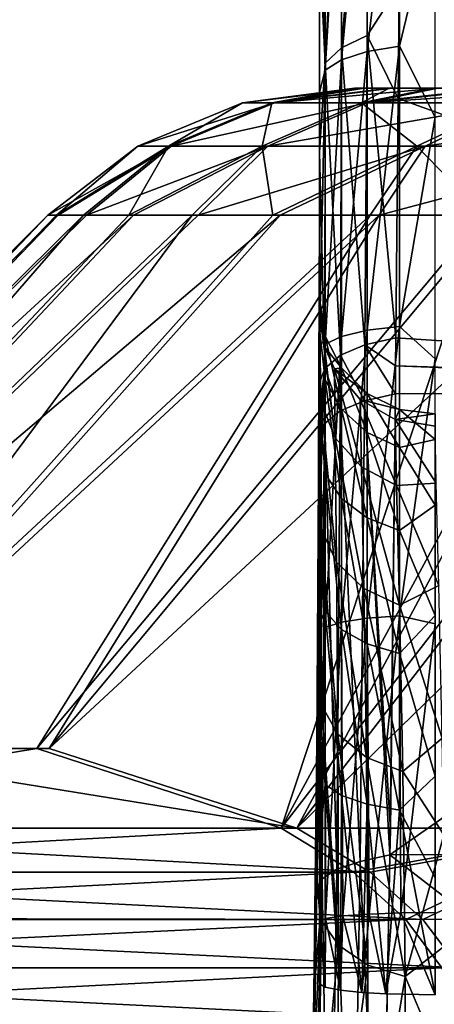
# Model space of a CAD drawing. Header units: metres. Extents: x -109 to 109, y -917 to 389.
# Tile 551 of 656: x -17.07 to -14.21, y -225.84 to -219.03. Entities that reach past the tile are written whole.
import ezdxf

# ---------------------------------------------------------------- set-up
doc = ezdxf.new("R2010")
doc.units = ezdxf.units.M
doc.layers.add('solid_24503124_XXX_01_SW0001', color=7, linetype='CONTINUOUS')

msp = doc.modelspace()

# ---------------------------------------------------------------- linework, layer by layer
at = {"layer": 'solid_24503124_XXX_01_SW0001'}
for points in [[(-15, -209.645554, -422.544006), (-15, -219.755341, -422.946625), (-15, -220.955887, -420.848297)], [(-15, -209.794968, -420.848907), (-15, -209.645554, -422.544006), (-15, -220.955887, -420.848297)], [(-15, -209.645554, -422.544006), (-15, -209.730499, -424.176941), (-15, -219.755341, -422.946625)], [(-15, -209.730499, -424.176941), (-15, -210.053818, -425.870056), (-15, -219.755341, -422.946625)], [(-15, -209.794968, -420.848907), (-15, -220.955887, -420.848297), (-15, -221.168594, -418.837341)], [(-15, -210.201385, -419.082275), (-15, -209.794968, -420.848907), (-15, -221.168594, -418.837341)], [(-15, -210.053818, -425.870056), (-15, -210.625854, -427.550476), (-15, -219.755341, -422.946625)], [(-15, -210.201385, -419.082275), (-15, -221.168594, -418.837341), (-15, -221.706726, -416.78125)], [(-15, -210.902817, -417.222961), (-15, -210.201385, -419.082275), (-15, -221.706726, -416.78125)], [(-15, -210.625854, -427.550476), (-15, -211.46698, -429.224335), (-15, -219.755341, -422.946625)], [(-15, -210.902817, -417.222961), (-15, -221.706726, -416.78125), (-15, -222.606277, -414.671356)], [(-15, -211.954193, -415.255829), (-15, -210.902817, -417.222961), (-15, -222.606277, -414.671356)], [(-15, -211.46698, -429.224335), (-15, -212.609833, -430.894165), (-15, -219.755341, -422.946625)], [(-15, -211.954193, -415.255829), (-15, -222.606277, -414.671356), (-15, -223.207443, -413.596375)], [(-15, -212.632874, -414.228973), (-15, -211.954193, -415.255829), (-15, -223.207443, -413.596375)], [(-15, -212.609833, -430.894165), (-15, -214.104309, -432.560974), (-15, -219.755341, -422.946625)], [(-15, -212.632874, -414.228973), (-15, -223.207443, -413.596375), (-15, -223.91803, -412.512024)], [(-15, -213.426956, -413.173218), (-15, -212.632874, -414.228973), (-15, -223.91803, -412.512024)], [(-15, -213.426956, -413.173218), (-15, -223.91803, -412.512024), (-15, -224.745773, -411.421234)], [(-15, -214.347534, -412.089752), (-15, -213.426956, -413.173218), (-15, -224.745773, -411.421234)], [(-15, -214.104309, -432.560974), (-15, -215.011948, -433.399658), (-15, -219.755341, -422.946625)], [(-15, -214.347534, -412.089752), (-15, -224.745773, -411.421234), (-15, -225.698181, -410.328644)], [(-15, -215.406235, -410.980804), (-15, -214.347534, -412.089752), (-15, -225.698181, -410.328644)], [(-15, -215.011948, -433.399658), (-15, -216.040939, -434.239777), (-15, -219.755341, -422.946625)], [(-15, -225.265137, -404.123352), (-15, -215.406235, -410.980804), (-15, -225.698181, -410.328644)], [(-15, -225.265137, -404.123352), (-15, -216.614914, -409.850128), (-15, -215.406235, -410.980804)], [(-15, -216.040939, -434.239777), (-15, -217.200409, -435.076141), (-15, -219.755341, -422.946625)], [(-15, -225.265137, -404.123352), (-15, -217.985153, -408.703033), (-15, -216.614914, -409.850128)], [(-14.84751, -219.219345, -436.85498), (-14.670432, -217.085007, -435.777496), (-14.670432, -219.134323, -437.010529)], [(-14.84751, -219.219345, -436.85498), (-14.84751, -217.182693, -435.629578), (-14.670432, -217.085007, -435.777496)], [(-14.670432, -219.134323, -437.010529), (-14.670432, -217.085007, -435.777496), (-14.447415, -218.791229, -436.950348)], [(-14.961079, -219.326477, -436.659027), (-14.84751, -217.182693, -435.629578), (-14.84751, -219.219345, -436.85498)], [(-14.961079, -219.326477, -436.659027), (-14.961079, -217.305786, -435.443237), (-14.84751, -217.182693, -435.629578)], [(-15, -217.200409, -435.076141), (-15, -218.49881, -435.902191), (-15, -219.755341, -422.946625)], [(-14.961079, -219.326477, -436.659027), (-15, -218.49881, -435.902191), (-14.961079, -217.305786, -435.443237)], [(-14.67043, -219.245331, -406.953888), (-14.447213, -219.208694, -406.840515), (-14.447212, -217.346481, -408.239319)], [(-14.67043, -217.393188, -408.347748), (-14.67043, -219.245331, -406.953888), (-14.447212, -217.346481, -408.239319)], [(-14.447212, -217.346481, -408.239319), (-14.447213, -219.208694, -406.840515), (-14.2, -218.182968, -407.539215)], [(-14.847508, -219.302795, -407.13031), (-14.67043, -219.245331, -406.953888), (-14.67043, -217.393188, -408.347748)], [(-14.847507, -217.466339, -408.516388), (-14.847508, -219.302795, -407.13031), (-14.67043, -217.393188, -408.347748)], [(-14.961078, -219.375488, -407.352509), (-14.847508, -219.302795, -407.13031), (-14.847507, -217.466339, -408.516388)], [(-14.961078, -217.558807, -408.72879), (-14.961078, -219.375488, -407.352509), (-14.847507, -217.466339, -408.516388)], [(-14.961078, -217.558807, -408.72879), (-15, -217.985153, -408.703033), (-14.961078, -219.375488, -407.352509)], [(-15, -225.265137, -404.123352), (-15, -219.527664, -407.546631), (-15, -217.985153, -408.703033)], [(-14.961078, -219.375488, -407.352509), (-15, -217.985153, -408.703033), (-15, -219.527664, -407.546631)], [(-14.447213, -219.208694, -406.840515), (-14.2, -219.699356, -406.453217), (-14.2, -218.182968, -407.539215)], [(-15, -218.49881, -435.902191), (-15, -219.942902, -436.709473), (-15, -219.755341, -422.946625)], [(-14.961079, -219.326477, -436.659027), (-15, -219.942902, -436.709473), (-15, -218.49881, -435.902191)], [(-14.447415, -218.791229, -436.950348), (-8.828335, -218.614716, -438.473938), (-8.84781, -221.596649, -440.083008)], [(-14.670432, -219.134323, -437.010529), (-14.447415, -218.791229, -436.950348), (-14.455961, -219.571335, -437.370361)], [(-14.455961, -219.571335, -437.370361), (-14.447415, -218.791229, -436.950348), (-8.84781, -221.596649, -440.083008)], [(-14.84751, -219.219345, -436.85498), (-14.670432, -219.134323, -437.010529), (-14.685552, -221.27533, -438.067383)], [(-14.685552, -221.27533, -438.067383), (-14.670432, -219.134323, -437.010529), (-14.471313, -221.226929, -438.173676)], [(-14.670432, -219.134323, -437.010529), (-14.455961, -219.571335, -437.370361), (-14.471313, -221.226929, -438.173676)], [(-14.961079, -219.326477, -436.659027), (-14.84751, -219.219345, -436.85498), (-14.854619, -221.348236, -437.907288)], [(-14.685552, -221.27533, -438.067383), (-14.854619, -221.348236, -437.907288), (-14.84751, -219.219345, -436.85498)], [(-14.670431, -221.174957, -405.673828), (-14.447213, -221.148056, -405.556519), (-14.447213, -219.208694, -406.840515)], [(-14.67043, -219.245331, -406.953888), (-14.670431, -221.174957, -405.673828), (-14.447213, -219.208694, -406.840515)], [(-14.447213, -219.208694, -406.840515), (-14.447213, -221.148056, -405.556519), (-14.2, -219.699356, -406.453217)], [(-14.847508, -221.2173, -405.856384), (-14.670431, -221.174957, -405.673828), (-14.67043, -219.245331, -406.953888)], [(-14.847508, -219.302795, -407.13031), (-14.847508, -221.2173, -405.856384), (-14.67043, -219.245331, -406.953888)], [(-14.96279, -221.438889, -437.708221), (-15, -219.942902, -436.709473), (-14.961079, -219.326477, -436.659027)], [(-14.854619, -221.348236, -437.907288), (-14.96279, -221.438889, -437.708221), (-14.961079, -219.326477, -436.659027)], [(-14.961078, -221.270889, -406.086426), (-14.847508, -221.2173, -405.856384), (-14.847508, -219.302795, -407.13031)], [(-14.961078, -219.375488, -407.352509), (-14.961078, -221.270889, -406.086426), (-14.847508, -219.302795, -407.13031)], [(-14.961078, -219.375488, -407.352509), (-15, -219.527664, -407.546631), (-15, -221.251526, -406.390015)], [(-14.961078, -219.375488, -407.352509), (-15, -221.251526, -406.390015), (-14.961078, -221.270889, -406.086426)], [(-15.532953, -219.60202, -68.449341), (-14.75726, -219.5, -68.446495), (-14.690036, -219.5, -69.8004)], [(-15.330467, -219.60202, -65.891922), (-14.75726, -219.5, -68.446495), (-15.532953, -219.60202, -68.449341)], [(-15.311742, -219.60202, -71.005203), (-15.532953, -219.60202, -68.449341), (-14.690036, -219.5, -69.8004)], [(-15.330467, -219.60202, -65.891922), (-14.699951, -219.5, -67.092117), (-14.75726, -219.5, -68.446495)], [(-15.330467, -219.60202, -65.891922), (-14.517504, -219.5, -65.742622), (-14.699951, -219.5, -67.092117)], [(-15.330467, -219.60202, -65.891922), (-14.709805, -219.60202, -63.402714), (-14.517504, -219.5, -65.742622)], [(-15.311742, -219.60202, -71.005203), (-14.690036, -219.5, -69.8004), (-14.497712, -219.5, -71.148514)], [(-15.311742, -219.60202, -71.005203), (-14.497712, -219.5, -71.148514), (-14.181174, -219.5, -72.475807)], [(-14.672866, -219.60202, -73.489799), (-15.311742, -219.60202, -71.005203), (-14.181174, -219.5, -72.475807)], [(-12.940061, -219.5, -69.639343), (-14.690036, -219.5, -69.8004), (-14.75726, -219.5, -68.446495)], [(-12.948845, -219.5, -67.240372), (-14.75726, -219.5, -68.446495), (-14.699951, -219.5, -67.092117)], [(-12.948845, -219.5, -67.240372), (-12.940061, -219.5, -69.639343), (-14.75726, -219.5, -68.446495)], [(-14.709805, -219.60202, -63.402714), (-13.782722, -219.5, -63.118347), (-14.210693, -219.5, -64.413055)], [(-14.709805, -219.60202, -63.402714), (-13.687898, -219.60202, -61.049614), (-13.782722, -219.5, -63.118347)], [(-14.709805, -219.60202, -63.402714), (-14.210693, -219.5, -64.413055), (-14.517504, -219.5, -65.742622)], [(-12.948845, -219.5, -67.240372), (-14.699951, -219.5, -67.092117), (-14.517504, -219.5, -65.742622)], [(-12.490612, -219.5, -71.995857), (-14.497712, -219.5, -71.148514), (-14.690036, -219.5, -69.8004)], [(-12.940061, -219.5, -69.639343), (-12.490612, -219.5, -71.995857), (-14.690036, -219.5, -69.8004)], [(-14.672866, -219.60202, -73.489799), (-14.181174, -219.5, -72.475807), (-13.743731, -219.5, -73.767349)], [(-14.672866, -219.60202, -73.489799), (-13.743731, -219.5, -73.767349), (-13.189112, -219.5, -75.01265)], [(-13.633753, -219.60202, -75.83535), (-14.672866, -219.60202, -73.489799), (-13.189112, -219.5, -75.01265)], [(-12.516668, -219.5, -64.88063), (-14.517504, -219.5, -65.742622), (-14.210693, -219.5, -64.413055)], [(-12.516668, -219.5, -64.88063), (-12.948845, -219.5, -67.240372), (-14.517504, -219.5, -65.742622)], [(-12.490612, -219.5, -71.995857), (-14.181174, -219.5, -72.475807), (-14.497712, -219.5, -71.148514)], [(-12.516668, -219.5, -64.88063), (-14.210693, -219.5, -64.413055), (-13.782722, -219.5, -63.118347)], [(-15, -225.265137, -404.123352), (-15, -221.251526, -406.390015), (-15, -219.527664, -407.546631)], [(-16.25725, -219.901917, -68.451988), (-15.532953, -219.60202, -68.449341), (-15.311742, -219.60202, -71.005203)], [(-16.045322, -219.901917, -65.775322), (-15.532953, -219.60202, -68.449341), (-16.25725, -219.901917, -68.451988)], [(-16.025724, -219.901917, -71.127037), (-16.25725, -219.901917, -68.451988), (-15.311742, -219.60202, -71.005203)], [(-16.045322, -219.901917, -65.775322), (-15.330467, -219.60202, -65.891922), (-15.532953, -219.60202, -68.449341)], [(-16.045322, -219.901917, -65.775322), (-15.395719, -219.901917, -63.170044), (-15.330467, -219.60202, -65.891922)], [(-16.025724, -219.901917, -71.127037), (-15.311742, -219.60202, -71.005203), (-14.672866, -219.60202, -73.489799)], [(-15.357057, -219.901917, -73.727486), (-16.025724, -219.901917, -71.127037), (-14.672866, -219.60202, -73.489799)], [(-15.395719, -219.901917, -63.170044), (-14.709805, -219.60202, -63.402714), (-15.330467, -219.60202, -65.891922)], [(-15.395719, -219.901917, -63.170044), (-14.326159, -219.901917, -60.707218), (-14.709805, -219.60202, -63.402714)], [(-15.357057, -219.901917, -73.727486), (-14.672866, -219.60202, -73.489799), (-13.633753, -219.60202, -75.83535)], [(-14.26949, -219.901917, -76.182411), (-15.357057, -219.901917, -73.727486), (-13.633753, -219.60202, -75.83535)], [(-14.326159, -219.901917, -60.707218), (-13.687898, -219.60202, -61.049614), (-14.709805, -219.60202, -63.402714)], [(-14.455961, -219.571335, -437.370361), (-8.84781, -221.596649, -440.083008), (-14.471313, -221.226929, -438.173676)], [(-14.326159, -219.901917, -60.707218), (-12.865821, -219.901917, -58.454029), (-13.687898, -219.60202, -61.049614)], [(-14.26949, -219.901917, -76.182411), (-13.633753, -219.60202, -75.83535), (-12.222746, -219.60202, -77.977882)], [(-12.792688, -219.901917, -78.42485), (-14.26949, -219.901917, -76.182411), (-12.222746, -219.60202, -77.977882)], [(-14.447213, -221.148056, -405.556519), (-14.2, -221.372482, -405.371674), (-14.2, -219.699356, -406.453217)], [(-15.000211, -221.917664, -437.658966), (-15, -220.400375, -422.867493), (-15, -219.755341, -422.946625)], [(-15.000052, -221.727661, -437.57431), (-15.000211, -221.917664, -437.658966), (-15, -219.755341, -422.946625)], [(-15.000052, -221.727661, -437.57431), (-15, -219.755341, -422.946625), (-15, -221.538818, -437.48877)], [(-15, -219.755341, -422.946625), (-15, -220.400375, -422.867493), (-15, -220.955887, -420.848297)], [(-15, -219.942902, -436.709473), (-15, -221.538818, -437.48877), (-15, -219.755341, -422.946625)], [(-16.025724, -219.901917, -71.127037), (-16.808956, -220.378677, -69.925049), (-16.878567, -220.378677, -68.454269)], [(-16.25725, -219.901917, -68.451988), (-16.878567, -220.378677, -68.454269), (-16.819727, -220.378677, -66.982994)], [(-16.025724, -219.901917, -71.127037), (-16.878567, -220.378677, -68.454269), (-16.25725, -219.901917, -68.451988)], [(-16.045322, -219.901917, -65.775322), (-16.819727, -220.378677, -66.982994), (-16.632883, -220.378677, -65.52243)], [(-16.045322, -219.901917, -65.775322), (-16.25725, -219.901917, -68.451988), (-16.819727, -220.378677, -66.982994)], [(-16.025724, -219.901917, -71.127037), (-16.61142, -220.378677, -71.384209), (-16.808956, -220.378677, -69.925049)], [(-16.045322, -219.901917, -65.775322), (-16.632883, -220.378677, -65.52243), (-16.319448, -220.378677, -64.083694)], [(-15.357057, -219.901917, -73.727486), (-16.287457, -220.378677, -72.82061), (-16.61142, -220.378677, -71.384209)], [(-15.357057, -219.901917, -73.727486), (-16.61142, -220.378677, -71.384209), (-16.025724, -219.901917, -71.127037)], [(-15.395719, -219.901917, -63.170044), (-16.319448, -220.378677, -64.083694), (-15.881811, -220.378677, -62.677746)], [(-16.045322, -219.901917, -65.775322), (-16.319448, -220.378677, -64.083694), (-15.395719, -219.901917, -63.170044)], [(-15.357057, -219.901917, -73.727486), (-15.839536, -220.378677, -74.22332), (-16.287457, -220.378677, -72.82061)], [(-15.395719, -219.901917, -63.170044), (-15.881811, -220.378677, -62.677746), (-15.323304, -220.378677, -61.3153)], [(-14.26949, -219.901917, -76.182411), (-15.271066, -220.378677, -75.581642), (-15.839536, -220.378677, -74.22332)], [(-14.26949, -219.901917, -76.182411), (-15.839536, -220.378677, -74.22332), (-15.357057, -219.901917, -73.727486)], [(-15.395719, -219.901917, -63.170044), (-15.323304, -220.378677, -61.3153), (-14.326159, -219.901917, -60.707218)], [(-14.326159, -219.901917, -60.707218), (-15.323304, -220.378677, -61.3153), (-14.64818, -220.378677, -60.006714)], [(-14.26949, -219.901917, -76.182411), (-14.586376, -220.378677, -76.885246), (-15.271066, -220.378677, -75.581642)], [(-14.326159, -219.901917, -60.707218), (-14.64818, -220.378677, -60.006714), (-13.861573, -220.378677, -58.761951)], [(-12.792688, -219.901917, -78.42485), (-13.790677, -220.378677, -78.124214), (-14.586376, -220.378677, -76.885246)], [(-12.792688, -219.901917, -78.42485), (-14.586376, -220.378677, -76.885246), (-14.26949, -219.901917, -76.182411)], [(-14.326159, -219.901917, -60.707218), (-13.861573, -220.378677, -58.761951), (-12.865821, -219.901917, -58.454029)], [(-14.96279, -221.438889, -437.708221), (-15, -221.538818, -437.48877), (-15, -219.942902, -436.709473)], [(-21.12118, -224.621323, -68.469803), (-16.878567, -220.378677, -68.454269), (-16.808956, -220.378677, -69.925049)], [(-20.903065, -224.621323, -71.420998), (-21.12118, -224.621323, -68.469803), (-16.808956, -220.378677, -69.925049)], [(-20.924685, -224.621323, -65.51709), (-16.878567, -220.378677, -68.454269), (-21.12118, -224.621323, -68.469803)], [(-16.819727, -220.378677, -66.982994), (-16.878567, -220.378677, -68.454269), (-20.924685, -224.621323, -65.51709)], [(-16.632883, -220.378677, -65.52243), (-20.924685, -224.621323, -65.51709), (-20.317438, -224.621323, -62.620811)], [(-16.632883, -220.378677, -65.52243), (-16.819727, -220.378677, -66.982994), (-20.924685, -224.621323, -65.51709)], [(-20.903065, -224.621323, -71.420998), (-16.61142, -220.378677, -71.384209), (-16.287457, -220.378677, -72.82061)], [(-20.274622, -224.621323, -74.312752), (-20.903065, -224.621323, -71.420998), (-16.287457, -220.378677, -72.82061)], [(-20.903065, -224.621323, -71.420998), (-16.808956, -220.378677, -69.925049), (-16.61142, -220.378677, -71.384209)], [(-15.881811, -220.378677, -62.677746), (-20.317438, -224.621323, -62.620811), (-18.626707, -224.068909, -59.667454)], [(-16.319448, -220.378677, -64.083694), (-16.632883, -220.378677, -65.52243), (-20.317438, -224.621323, -62.620811)], [(-15.881811, -220.378677, -62.677746), (-16.319448, -220.378677, -64.083694), (-20.317438, -224.621323, -62.620811)], [(-20.274622, -224.621323, -74.312752), (-15.839536, -220.378677, -74.22332), (-15.271066, -220.378677, -75.581642)], [(-18.562305, -224.068909, -77.253647), (-20.274622, -224.621323, -74.312752), (-15.271066, -220.378677, -75.581642)], [(-20.274622, -224.621323, -74.312752), (-16.287457, -220.378677, -72.82061), (-15.839536, -220.378677, -74.22332)], [(-14.64818, -220.378677, -60.006714), (-18.626707, -224.068909, -59.667454), (-16.955168, -224.068909, -56.747623)], [(-15.323304, -220.378677, -61.3153), (-15.881811, -220.378677, -62.677746), (-18.626707, -224.068909, -59.667454)], [(-14.64818, -220.378677, -60.006714), (-15.323304, -220.378677, -61.3153), (-18.626707, -224.068909, -59.667454)], [(-18.562305, -224.068909, -77.253647), (-15.271066, -220.378677, -75.581642), (-14.586376, -220.378677, -76.885246)], [(-16.869427, -224.068909, -80.161156), (-18.562305, -224.068909, -77.253647), (-14.586376, -220.378677, -76.885246)], [(-13.861573, -220.378677, -58.761951), (-16.955168, -224.068909, -56.747623), (-15.264437, -224.621323, -53.794266)], [(-13.861573, -220.378677, -58.761951), (-14.64818, -220.378677, -60.006714), (-16.955168, -224.068909, -56.747623)], [(-16.869427, -224.068909, -80.161156), (-13.790677, -220.378677, -78.124214), (-12.890018, -220.378677, -79.289116)], [(-15.157111, -224.621323, -83.102051), (-16.869427, -224.068909, -80.161156), (-12.890018, -220.378677, -79.289116)], [(-16.869427, -224.068909, -80.161156), (-14.586376, -220.378677, -76.885246), (-13.790677, -220.378677, -78.124214)], [(-11.978662, -220.378677, -56.501221), (-15.264437, -224.621323, -53.794266), (-13.074327, -224.621323, -51.804142)], [(-12.96947, -220.378677, -57.590481), (-13.861573, -220.378677, -58.761951), (-15.264437, -224.621323, -53.794266)], [(-11.978662, -220.378677, -56.501221), (-12.96947, -220.378677, -57.590481), (-15.264437, -224.621323, -53.794266)], [(-15.157111, -224.621323, -83.102051), (-11.891258, -220.378677, -80.371094), (-10.802001, -220.378677, -81.361908)], [(-12.952486, -224.621323, -85.07608), (-15.157111, -224.621323, -83.102051), (-10.802001, -220.378677, -81.361908)], [(-15.157111, -224.621323, -83.102051), (-12.890018, -220.378677, -79.289116), (-11.891258, -220.378677, -80.371094)], [(-15.000211, -221.917664, -437.658966), (-15.016513, -224.872681, -438.815033), (-15, -220.400375, -422.867493)], [(-15.00352, -221.45108, -424.834717), (-15, -220.400375, -422.867493), (-15.016513, -224.872681, -438.815033)], [(-15.00352, -221.45108, -424.834717), (-15, -221.045639, -422.788361), (-15, -220.400375, -422.867493)], [(-15, -220.400375, -422.867493), (-15, -221.045639, -422.788361), (-15, -220.955887, -420.848297)], [(-14.961061, -221.214874, -420.54599), (-15, -221.168594, -418.837341), (-15, -220.955887, -420.848297)], [(-14.961061, -221.214874, -420.54599), (-15, -220.955887, -420.848297), (-15, -221.045639, -422.788361)], [(-15, -221.045639, -422.788361), (-15.00352, -221.45108, -424.834717), (-14.989635, -221.670059, -425.037384)], [(-15, -221.045639, -422.788361), (-14.989635, -221.670059, -425.037384), (-14.890875, -221.919022, -424.961853)], [(-14.964272, -221.289169, -422.758636), (-15, -221.045639, -422.788361), (-14.890875, -221.919022, -424.961853)], [(-14.961061, -221.214874, -420.54599), (-15, -221.045639, -422.788361), (-14.964272, -221.289169, -422.758636)], [(-14.961112, -221.518448, -418.352966), (-15, -221.706726, -416.78125), (-15, -221.168594, -418.837341)], [(-14.961112, -221.518448, -418.352966), (-15, -221.168594, -418.837341), (-14.961061, -221.214874, -420.54599)], [(-14.847509, -223.196289, -404.687134), (-14.670432, -223.168579, -404.499695), (-14.670431, -221.174957, -405.673828)], [(-14.847508, -221.2173, -405.856384), (-14.847509, -223.196289, -404.687134), (-14.670431, -221.174957, -405.673828)], [(-14.670432, -223.168579, -404.499695), (-14.447214, -223.151077, -404.379303), (-14.447213, -221.148056, -405.556519)], [(-14.670431, -221.174957, -405.673828), (-14.670432, -223.168579, -404.499695), (-14.447213, -221.148056, -405.556519)], [(-14.447213, -221.148056, -405.556519), (-14.447214, -223.151077, -404.379303), (-14.2, -221.372482, -405.371674)], [(-15, -225.265137, -404.123352), (-15, -222.504532, -405.624634), (-15, -221.251526, -406.390015)], [(-14.961078, -221.270889, -406.086426), (-15, -221.251526, -406.390015), (-15, -222.504532, -405.624634)], [(-14.961078, -221.270889, -406.086426), (-15, -222.504532, -405.624634), (-14.961079, -223.2314, -404.92334)], [(-14.961061, -221.214874, -420.54599), (-14.964272, -221.289169, -422.758636), (-14.84752, -221.436096, -420.59317)], [(-14.961112, -221.518448, -418.352966), (-14.961061, -221.214874, -420.54599), (-14.847565, -221.721146, -418.470825)], [(-14.961079, -223.2314, -404.92334), (-14.847509, -223.196289, -404.687134), (-14.847508, -221.2173, -405.856384)], [(-14.961078, -221.270889, -406.086426), (-14.961079, -223.2314, -404.92334), (-14.847508, -221.2173, -405.856384)], [(-14.961061, -221.214874, -420.54599), (-14.84752, -221.436096, -420.59317), (-14.847565, -221.721146, -418.470825)], [(-14.685552, -221.27533, -438.067383), (-14.471313, -221.226929, -438.173676), (-14.472941, -221.420303, -438.260376)], [(-8.84781, -221.596649, -440.083008), (-14.472941, -221.420303, -438.260376), (-14.471313, -221.226929, -438.173676)], [(-14.964272, -221.289169, -422.758636), (-14.890875, -221.919022, -424.961853), (-14.896214, -221.441711, -422.73999)], [(-14.84752, -221.436096, -420.59317), (-14.964272, -221.289169, -422.758636), (-14.896214, -221.441711, -422.73999)], [(-14.687646, -221.662506, -438.239197), (-14.854619, -221.348236, -437.907288), (-14.685552, -221.27533, -438.067383)], [(-14.687646, -221.662506, -438.239197), (-14.685552, -221.27533, -438.067383), (-14.474651, -221.615524, -438.346466)], [(-14.685552, -221.27533, -438.067383), (-14.472941, -221.420303, -438.260376), (-14.474651, -221.615524, -438.346466)], [(-14.855645, -221.733139, -438.078369), (-14.96279, -221.438889, -437.708221), (-14.854619, -221.348236, -437.907288)], [(-14.687646, -221.662506, -438.239197), (-14.855645, -221.733139, -438.078369), (-14.854619, -221.348236, -437.907288)], [(-14.447214, -223.151077, -404.379303), (-14.2, -223.20697, -404.303619), (-14.2, -221.372482, -405.371674)], [(-15.006334, -222.1996, -426.861542), (-15.00352, -221.45108, -424.834717), (-15.016513, -224.872681, -438.815033)], [(-14.989635, -221.670059, -425.037384), (-15.00352, -221.45108, -424.834717), (-15.006334, -222.1996, -426.861542)], [(-14.96279, -221.438889, -437.708221), (-15.000211, -221.917664, -437.658966), (-15.000052, -221.727661, -437.57431)], [(-14.96314, -221.820892, -437.878815), (-15.000211, -221.917664, -437.658966), (-14.96279, -221.438889, -437.708221)], [(-14.96279, -221.438889, -437.708221), (-15.000052, -221.727661, -437.57431), (-15, -221.538818, -437.48877)], [(-14.855645, -221.733139, -438.078369), (-14.96314, -221.820892, -437.878815), (-14.96279, -221.438889, -437.708221)], [(-14.84752, -221.436096, -420.59317), (-14.896214, -221.441711, -422.73999), (-14.670451, -221.611771, -420.630188)], [(-14.896214, -221.441711, -422.73999), (-14.708964, -222.12056, -424.900757), (-14.717504, -221.653595, -422.714081)], [(-14.896214, -221.441711, -422.73999), (-14.890875, -221.919022, -424.961853), (-14.708964, -222.12056, -424.900757)], [(-14.670451, -221.611771, -420.630188), (-14.896214, -221.441711, -422.73999), (-14.717504, -221.653595, -422.714081)], [(-14.847565, -221.721146, -418.470825), (-14.84752, -221.436096, -420.59317), (-14.670485, -221.882446, -418.563721)], [(-14.84752, -221.436096, -420.59317), (-14.670451, -221.611771, -420.630188), (-14.670485, -221.882446, -418.563721)], [(-9.922884, -221.599457, -439.823883), (-14.474651, -221.615524, -438.346466), (-14.472941, -221.420303, -438.260376)], [(-8.84781, -221.596649, -440.083008), (-9.922884, -221.599457, -439.823883), (-14.472941, -221.420303, -438.260376)], [(-14.96113, -222.168808, -416.23645), (-15, -221.706726, -416.78125), (-14.961112, -221.518448, -418.352966)], [(-14.96113, -222.168808, -416.23645), (-14.961112, -221.518448, -418.352966), (-14.847575, -222.338364, -416.417023)], [(-14.961112, -221.518448, -418.352966), (-14.847565, -221.721146, -418.470825), (-14.847575, -222.338364, -416.417023)], [(-14.670451, -221.611771, -420.630188), (-14.717504, -221.653595, -422.714081), (-14.447227, -221.724579, -420.6539)], [(-14.670485, -221.882446, -418.563721), (-14.670451, -221.611771, -420.630188), (-14.447246, -221.986115, -418.623383)], [(-14.670451, -221.611771, -420.630188), (-14.447227, -221.724579, -420.6539), (-14.447246, -221.986115, -418.623383)], [(-14.512096, -224.805542, -439.574463), (-14.474651, -221.615524, -438.346466), (-9.922884, -221.599457, -439.823883)], [(-14.512096, -224.805542, -439.574463), (-9.922884, -221.599457, -439.823883), (-9.826536, -224.785294, -441.155518)], [(-14.989635, -221.670059, -425.037384), (-15.006334, -222.1996, -426.861542), (-14.988074, -222.549805, -427.176758)], [(-14.989635, -221.670059, -425.037384), (-14.881073, -222.779709, -427.062103), (-14.890875, -221.919022, -424.961853)], [(-14.989635, -221.670059, -425.037384), (-14.988074, -222.549805, -427.176758), (-14.881073, -222.779709, -427.062103)], [(-14.717256, -224.851212, -439.4646), (-14.855645, -221.733139, -438.078369), (-14.687646, -221.662506, -438.239197)], [(-14.717504, -221.653595, -422.714081), (-14.465915, -222.25029, -424.86145), (-14.476538, -221.791824, -422.697052)], [(-14.717504, -221.653595, -422.714081), (-14.708964, -222.12056, -424.900757), (-14.465915, -222.25029, -424.86145)], [(-14.447227, -221.724579, -420.6539), (-14.717504, -221.653595, -422.714081), (-14.476538, -221.791824, -422.697052)], [(-14.717256, -224.851212, -439.4646), (-14.687646, -221.662506, -438.239197), (-14.512096, -224.805542, -439.574463)], [(-14.687646, -221.662506, -438.239197), (-14.474651, -221.615524, -438.346466), (-14.509554, -224.633316, -439.516022)], [(-14.687646, -221.662506, -438.239197), (-14.509554, -224.633316, -439.516022), (-14.512096, -224.805542, -439.574463)], [(-14.509554, -224.633316, -439.516022), (-14.474651, -221.615524, -438.346466), (-14.512096, -224.805542, -439.574463)], [(-14.96113, -222.168808, -416.23645), (-15, -222.606277, -414.671356), (-15, -221.706726, -416.78125)], [(-14.878657, -224.905411, -439.2995), (-14.96314, -221.820892, -437.878815), (-14.855645, -221.733139, -438.078369)], [(-14.878657, -224.905411, -439.2995), (-14.855645, -221.733139, -438.078369), (-14.717256, -224.851212, -439.4646)], [(-14.847575, -222.338364, -416.417023), (-14.847565, -221.721146, -418.470825), (-14.670489, -222.473755, -416.559753)], [(-14.847565, -221.721146, -418.470825), (-14.670485, -221.882446, -418.563721), (-14.670489, -222.473755, -416.559753)], [(-14.447227, -221.724579, -420.6539), (-14.476538, -221.791824, -422.697052), (-14.2, -221.753876, -420.92865)], [(-14.447246, -221.986115, -418.623383), (-14.447227, -221.724579, -420.6539), (-14.2, -221.929932, -419.12619)], [(-14.447227, -221.724579, -420.6539), (-14.2, -221.753876, -420.92865), (-14.2, -221.929932, -419.12619)], [(-14.476538, -221.791824, -422.697052), (-14.2, -221.839722, -422.690979), (-14.2, -221.753876, -420.92865)], [(-14.476538, -221.791824, -422.697052), (-14.193089, -222.234039, -424.649689), (-14.2, -221.839722, -422.690979)], [(-14.476538, -221.791824, -422.697052), (-14.465915, -222.25029, -424.86145), (-14.193089, -222.234039, -424.649689)], [(-14.96314, -221.820892, -437.878815), (-15.01821, -225.03862, -438.871765), (-15.016513, -224.872681, -438.815033)], [(-14.982036, -224.972855, -439.097015), (-15.01821, -225.03862, -438.871765), (-14.96314, -221.820892, -437.878815)], [(-14.96314, -221.820892, -437.878815), (-15.016513, -224.872681, -438.815033), (-15.000211, -221.917664, -437.658966)], [(-14.982036, -224.972855, -439.097015), (-14.96314, -221.820892, -437.878815), (-14.878657, -224.905411, -439.2995)], [(-14.670489, -222.473755, -416.559753), (-14.670485, -221.882446, -418.563721), (-14.447247, -222.560837, -416.651642)], [(-14.670485, -221.882446, -418.563721), (-14.447246, -221.986115, -418.623383), (-14.447247, -222.560837, -416.651642)], [(-14.890875, -221.919022, -424.961853), (-14.692536, -222.962982, -426.970917), (-14.708964, -222.12056, -424.900757)], [(-14.890875, -221.919022, -424.961853), (-14.881073, -222.779709, -427.062103), (-14.692536, -222.962982, -426.970917)], [(-14.447246, -221.986115, -418.623383), (-14.2, -221.929932, -419.12619), (-14.2, -222.384827, -417.27771)], [(-14.447247, -222.560837, -416.651642), (-14.447246, -221.986115, -418.623383), (-14.2, -222.384827, -417.27771)], [(-14.708964, -222.12056, -424.900757), (-14.445282, -223.077454, -426.914215), (-14.465915, -222.25029, -424.86145)], [(-14.708964, -222.12056, -424.900757), (-14.692536, -222.962982, -426.970917), (-14.445282, -223.077454, -426.914215)], [(-15.013213, -223.31749, -428.861786), (-15.006334, -222.1996, -426.861542), (-15.016513, -224.872681, -438.815033)], [(-14.988074, -222.549805, -427.176758), (-15.006334, -222.1996, -426.861542), (-15.013213, -223.31749, -428.861786)], [(-14.961124, -223.118973, -414.236938), (-15, -222.606277, -414.671356), (-14.96113, -222.168808, -416.23645)], [(-14.96113, -222.168808, -416.23645), (-14.847575, -222.338364, -416.417023), (-14.847575, -223.24501, -414.470154)], [(-14.961124, -223.118973, -414.236938), (-14.96113, -222.168808, -416.23645), (-14.847575, -223.24501, -414.470154)], [(-14.465915, -222.25029, -424.86145), (-14.173678, -222.942078, -426.551025), (-14.193089, -222.234039, -424.649689)], [(-14.465915, -222.25029, -424.86145), (-14.445282, -223.077454, -426.914215), (-14.173678, -222.942078, -426.551025)], [(-14.847575, -222.338364, -416.417023), (-14.670489, -222.473755, -416.559753), (-14.670493, -223.346176, -414.655029)], [(-14.847575, -223.24501, -414.470154), (-14.847575, -222.338364, -416.417023), (-14.670493, -223.346176, -414.655029)], [(-14.447247, -222.560837, -416.651642), (-14.2, -222.384827, -417.27771), (-14.2, -223.1483, -415.377319)], [(-14.670493, -223.346176, -414.655029), (-14.670489, -222.473755, -416.559753), (-14.447249, -223.41127, -414.774261)], [(-14.670489, -222.473755, -416.559753), (-14.447247, -222.560837, -416.651642), (-14.447249, -223.41127, -414.774261)], [(-14.988074, -222.549805, -427.176758), (-15.013213, -223.31749, -428.861786), (-14.988727, -223.764236, -429.138641)], [(-15, -225.265137, -404.123352), (-15, -223.842102, -404.868195), (-15, -222.504532, -405.624634)], [(-14.961079, -223.2314, -404.92334), (-15, -222.504532, -405.624634), (-15, -223.842102, -404.868195)], [(-14.988074, -222.549805, -427.176758), (-14.988727, -223.764236, -429.138641), (-14.871767, -223.970428, -428.992859)], [(-14.988074, -222.549805, -427.176758), (-14.871767, -223.970428, -428.992859), (-14.881073, -222.779709, -427.062103)], [(-14.447249, -223.41127, -414.774261), (-14.447247, -222.560837, -416.651642), (-14.2, -223.1483, -415.377319)], [(-14.961124, -223.118973, -414.236938), (-15, -223.207443, -413.596375), (-15, -222.606277, -414.671356)], [(-14.881073, -222.779709, -427.062103), (-14.675384, -224.131714, -428.879456), (-14.692536, -222.962982, -426.970917)], [(-14.881073, -222.779709, -427.062103), (-14.871767, -223.970428, -428.992859), (-14.675384, -224.131714, -428.879456)], [(-14.692536, -222.962982, -426.970917), (-14.423342, -224.228561, -428.812073), (-14.445282, -223.077454, -426.914215)], [(-14.692536, -222.962982, -426.970917), (-14.675384, -224.131714, -428.879456), (-14.423342, -224.228561, -428.812073)], [(-14.445282, -223.077454, -426.914215), (-14.150716, -223.999115, -428.434296), (-14.173678, -222.942078, -426.551025)], [(-14.445282, -223.077454, -426.914215), (-14.423342, -224.228561, -428.812073), (-14.150716, -223.999115, -428.434296)], [(-14.961138, -224.318481, -412.377136), (-15, -223.207443, -413.596375), (-14.961124, -223.118973, -414.236938)], [(-14.961138, -224.318481, -412.377136), (-14.961124, -223.118973, -414.236938), (-14.847586, -224.394485, -412.65274)], [(-14.961124, -223.118973, -414.236938), (-14.847575, -223.24501, -414.470154), (-14.847586, -224.394485, -412.65274)], [(-14.847509, -223.196289, -404.687134), (-14.837138, -225.228653, -403.600677), (-14.670432, -223.168579, -404.499695)], [(-14.837138, -225.228653, -403.600677), (-14.656744, -225.215637, -403.413971), (-14.670432, -223.168579, -404.499695)], [(-14.670432, -223.168579, -404.499695), (-14.656744, -225.215637, -403.413971), (-14.447214, -223.151077, -404.379303)], [(-14.656744, -225.215637, -403.413971), (-14.437639, -225.207565, -403.298462), (-14.447214, -223.151077, -404.379303)], [(-14.447249, -223.41127, -414.774261), (-14.2, -223.1483, -415.377319), (-14.2, -224.262222, -413.426056)], [(-14.447214, -223.151077, -404.379303), (-14.437639, -225.207565, -403.298462), (-14.2, -223.20697, -404.303619)], [(-14.961138, -224.318481, -412.377136), (-15, -223.91803, -412.512024), (-15, -223.207443, -413.596375)], [(-14.961079, -223.2314, -404.92334), (-15, -223.842102, -404.868195), (-15, -225.265137, -404.123352)], [(-14.961079, -223.2314, -404.92334), (-15, -225.265137, -404.123352), (-14.957388, -225.245712, -403.84494)], [(-14.961079, -223.2314, -404.92334), (-14.957388, -225.245712, -403.84494), (-14.847509, -223.196289, -404.687134)], [(-14.957388, -225.245712, -403.84494), (-14.837138, -225.228653, -403.600677), (-14.847509, -223.196289, -404.687134)], [(-14.847586, -224.394485, -412.65274), (-14.847575, -223.24501, -414.470154), (-14.670499, -224.4561, -412.871735)], [(-14.847575, -223.24501, -414.470154), (-14.670493, -223.346176, -414.655029), (-14.670499, -224.4561, -412.871735)], [(-14.437639, -225.207565, -403.298462), (-14.2, -225.204849, -403.259521), (-14.2, -223.20697, -404.303619)], [(-15.019254, -224.025818, -429.846283), (-15.013213, -223.31749, -428.861786), (-15.01821, -225.03862, -438.871765)], [(-14.988727, -223.764236, -429.138641), (-15.013213, -223.31749, -428.861786), (-15.019254, -224.025818, -429.846283)], [(-15.013213, -223.31749, -428.861786), (-15.016513, -224.872681, -438.815033), (-15.01821, -225.03862, -438.871765)], [(-14.670499, -224.4561, -412.871735), (-14.670493, -223.346176, -414.655029), (-14.447252, -224.495697, -413.013275)], [(-14.670493, -223.346176, -414.655029), (-14.447249, -223.41127, -414.774261), (-14.447252, -224.495697, -413.013275)], [(-14.447252, -224.495697, -413.013275), (-14.447249, -223.41127, -414.774261), (-14.2, -224.262222, -413.426056)], [(-14.988727, -223.764236, -429.138641), (-15.019254, -224.025818, -429.846283), (-15.027842, -224.837662, -430.812286)], [(-14.988727, -223.764236, -429.138641), (-15.027842, -224.837662, -430.812286), (-14.995333, -225.249237, -430.897522)], [(-14.988727, -223.764236, -429.138641), (-14.995333, -225.249237, -430.897522), (-14.868473, -225.429977, -430.728149)], [(-14.988727, -223.764236, -429.138641), (-14.868473, -225.429977, -430.728149), (-14.871767, -223.970428, -428.992859)], [(-14.961138, -224.318481, -412.377136), (-15, -224.745773, -411.421234), (-15, -223.91803, -412.512024)], [(-14.871767, -223.970428, -428.992859), (-14.664439, -225.568695, -430.599396), (-14.675384, -224.131714, -428.879456)], [(-14.871767, -223.970428, -428.992859), (-14.868473, -225.429977, -430.728149), (-14.664439, -225.568695, -430.599396)], [(-14.423342, -224.228561, -428.812073), (-14.140259, -224.667252, -429.361847), (-14.150716, -223.999115, -428.434296)], [(-15.019254, -224.025818, -429.846283), (-15.01821, -225.03862, -438.871765), (-15.068185, -228.269821, -439.831055)], [(-15.027842, -224.837662, -430.812286), (-15.019254, -224.025818, -429.846283), (-15.068185, -228.269821, -439.831055)], [(-20.317438, -224.621323, -62.620811), (-15.264437, -224.621323, -53.794266), (-16.955168, -224.068909, -56.747623)], [(-20.317438, -224.621323, -62.620811), (-16.955168, -224.068909, -56.747623), (-18.626707, -224.068909, -59.667454)], [(-15.157111, -224.621323, -83.102051), (-20.274622, -224.621323, -74.312752), (-18.562305, -224.068909, -77.253647)], [(-15.157111, -224.621323, -83.102051), (-18.562305, -224.068909, -77.253647), (-16.869427, -224.068909, -80.161156)], [(-14.675384, -224.131714, -428.879456), (-14.407922, -225.648575, -430.526825), (-14.423342, -224.228561, -428.812073)], [(-14.675384, -224.131714, -428.879456), (-14.664439, -225.568695, -430.599396), (-14.407922, -225.648575, -430.526825)], [(-14.447252, -224.495697, -413.013275), (-14.2, -224.262222, -413.426056), (-14.2, -224.965805, -412.435425)], [(-14.423342, -224.228561, -428.812073), (-14.407922, -225.648575, -430.526825), (-14.140259, -224.667252, -429.361847)], [(-14.961148, -225.721756, -410.666473), (-15, -224.745773, -411.421234), (-14.961138, -224.318481, -412.377136)], [(-14.855065, -225.742325, -410.961304), (-14.961148, -225.721756, -410.666473), (-14.961138, -224.318481, -412.377136)], [(-14.961138, -224.318481, -412.377136), (-14.847586, -224.394485, -412.65274), (-14.855065, -225.742325, -410.961304)], [(-14.707053, -225.757874, -411.18399), (-14.855065, -225.742325, -410.961304), (-14.847586, -224.394485, -412.65274)], [(-14.847586, -224.394485, -412.65274), (-14.670499, -224.4561, -412.871735), (-14.707053, -225.757874, -411.18399)], [(-14.541368, -225.768127, -411.331024), (-14.707053, -225.757874, -411.18399), (-14.670499, -224.4561, -412.871735)], [(-14.670499, -224.4561, -412.871735), (-14.447252, -224.495697, -413.013275), (-14.541368, -225.768127, -411.331024)], [(-14.541368, -225.768127, -411.331024), (-14.447252, -224.495697, -413.013275), (-14.200001, -225.775665, -411.438934)], [(-14.447252, -224.495697, -413.013275), (-14.2, -224.965805, -412.435425), (-14.200001, -225.775665, -411.438934)], [(-20.818323, -224.924637, -63.495754), (-15.264437, -224.621323, -53.794266), (-20.317438, -224.621323, -62.620811)], [(-20.818323, -224.924637, -63.495754), (-14.763622, -224.924591, -52.919449), (-15.264437, -224.621323, -53.794266)], [(-20.78183, -224.924591, -73.441628), (-20.274622, -224.621323, -74.312752), (-14.649832, -224.924637, -83.973305)], [(-14.649832, -224.924637, -83.973305), (-20.274622, -224.621323, -74.312752), (-15.157111, -224.621323, -83.102051)], [(-14.763622, -224.924591, -52.919449), (-13.074327, -224.621323, -51.804142), (-15.264437, -224.621323, -53.794266)], [(-14.649832, -224.924637, -83.973305), (-15.157111, -224.621323, -83.102051), (-12.952486, -224.621323, -85.07608)], [(-14.763622, -224.924591, -52.919449), (-14.402388, -225.254288, -52.288448), (-13.074327, -224.621323, -51.804142)], [(-14.649832, -224.924637, -83.973305), (-12.952486, -224.621323, -85.07608), (-14.284029, -225.254318, -84.601563)], [(-14.407922, -225.648575, -430.526825), (-14.131956, -225.434814, -430.275299), (-14.140259, -224.667252, -429.361847)], [(-12.107821, -225.241959, -50.507809), (-13.074327, -224.621323, -51.804142), (-14.402388, -225.254288, -52.288448)], [(-11.976519, -225.241959, -86.365295), (-14.284029, -225.254318, -84.601563), (-12.952486, -224.621323, -85.07608)], [(-14.961148, -225.721756, -410.666473), (-15, -225.698181, -410.328644), (-15, -224.745773, -411.421234)], [(-14.717256, -224.851212, -439.4646), (-14.512096, -224.805542, -439.574463), (-14.573639, -228.097473, -440.543793)], [(-14.512096, -224.805542, -439.574463), (-14.578941, -228.33403, -440.603516), (-14.573639, -228.097473, -440.543793)], [(-14.512096, -224.805542, -439.574463), (-9.987716, -228.30162, -442.196075), (-14.578941, -228.33403, -440.603516)], [(-14.512096, -224.805542, -439.574463), (-9.826536, -224.785294, -441.155518), (-9.987716, -228.30162, -442.196075)], [(-15.039727, -225.753845, -431.751343), (-15.027842, -224.837662, -430.812286), (-15.068185, -228.269821, -439.831055)], [(-14.995333, -225.249237, -430.897522), (-15.027842, -224.837662, -430.812286), (-15.039727, -225.753845, -431.751343)], [(-14.774069, -228.12326, -440.42691), (-14.878657, -224.905411, -439.2995), (-14.717256, -224.851212, -439.4646)], [(-14.774069, -228.12326, -440.42691), (-14.717256, -224.851212, -439.4646), (-14.573639, -228.097473, -440.543793)], [(-21.179514, -225.254318, -64.126678), (-14.402388, -225.254288, -52.288448), (-14.763622, -224.924591, -52.919449)], [(-20.818323, -224.924637, -63.495754), (-21.179514, -225.254318, -64.126678), (-14.763622, -224.924591, -52.919449)], [(-21.136631, -225.242233, -72.832253), (-20.78183, -224.924591, -73.441628), (-14.284029, -225.254318, -84.601563)], [(-20.78183, -224.924591, -73.441628), (-14.649832, -224.924637, -83.973305), (-14.284029, -225.254318, -84.601563)], [(-14.931435, -228.162964, -440.259094), (-14.982036, -224.972855, -439.097015), (-14.878657, -224.905411, -439.2995)], [(-14.774069, -228.12326, -440.42691), (-14.931435, -228.162964, -440.259094), (-14.878657, -224.905411, -439.2995)], [(-14.982036, -224.972855, -439.097015), (-15.068185, -228.269821, -439.831055), (-15.01821, -225.03862, -438.871765)], [(-15.032336, -228.213181, -440.054657), (-15.068185, -228.269821, -439.831055), (-14.982036, -224.972855, -439.097015)], [(-14.931435, -228.162964, -440.259094), (-15.032336, -228.213181, -440.054657), (-14.982036, -224.972855, -439.097015)], [(-14.707053, -225.757874, -411.18399), (-14.656744, -225.215637, -403.413971), (-14.837138, -225.228653, -403.600677)], [(-14.541368, -225.768127, -411.331024), (-14.656744, -225.215637, -403.413971), (-14.707053, -225.757874, -411.18399)], [(-14.541368, -225.768127, -411.331024), (-14.437639, -225.207565, -403.298462), (-14.656744, -225.215637, -403.413971)], [(-14.541368, -225.768127, -411.331024), (-14.200001, -225.775665, -411.438934), (-14.437639, -225.207565, -403.298462)], [(-14.437639, -225.207565, -403.298462), (-14.200001, -225.775665, -411.438934), (-14.2, -225.204849, -403.259521)], [(-21.429256, -225.587585, -64.562927), (-14.152576, -225.587646, -51.852077), (-14.402388, -225.254288, -52.288448)], [(-21.179514, -225.254318, -64.126678), (-21.429256, -225.587585, -64.562927), (-14.402388, -225.254288, -52.288448)], [(-21.400677, -225.587646, -72.378761), (-21.136631, -225.242233, -72.832253), (-14.031099, -225.587585, -85.035973)], [(-21.136631, -225.242233, -72.832253), (-14.284029, -225.254318, -84.601563), (-14.031099, -225.587585, -85.035973)], [(-14.995333, -225.249237, -430.897522), (-15.039727, -225.753845, -431.751343), (-15.055755, -226.772964, -432.655396)], [(-14.995333, -225.249237, -430.897522), (-15.055755, -226.772964, -432.655396), (-15.011558, -226.947449, -432.444611)], [(-14.995333, -225.249237, -430.897522), (-15.011558, -226.947449, -432.444611), (-14.868473, -225.429977, -430.728149)], [(-14.961148, -225.721756, -410.666473), (-14.957388, -225.245712, -403.84494), (-15, -225.265137, -404.123352)], [(-14.961148, -225.721756, -410.666473), (-15, -225.265137, -404.123352), (-15, -225.698181, -410.328644)], [(-14.855065, -225.742325, -410.961304), (-14.957388, -225.245712, -403.84494), (-14.961148, -225.721756, -410.666473)], [(-14.855065, -225.742325, -410.961304), (-14.837138, -225.228653, -403.600677), (-14.957388, -225.245712, -403.84494)], [(-14.707053, -225.757874, -411.18399), (-14.837138, -225.228653, -403.600677), (-14.855065, -225.742325, -410.961304)], [(-12.107821, -225.241959, -50.507809), (-14.402388, -225.254288, -52.288448), (-14.152576, -225.587646, -51.852077)], [(-11.976519, -225.241959, -86.365295), (-14.031099, -225.587585, -85.035973), (-14.284029, -225.254318, -84.601563)], [(-15.011558, -226.947449, -432.444611), (-14.875935, -227.103394, -432.258209), (-14.868473, -225.429977, -430.728149)], [(-14.868473, -225.429977, -430.728149), (-14.875935, -227.103394, -432.258209), (-14.664439, -225.568695, -430.599396)], [(-14.407922, -225.648575, -430.526825), (-14.127122, -226.307816, -431.171326), (-14.131956, -225.434814, -430.275299)], [(-21.429256, -225.587585, -64.562927), (-21.61655, -225.968658, -64.890091), (-14.152576, -225.587646, -51.852077)], [(-21.61655, -225.968658, -64.890091), (-13.965324, -225.968658, -51.524986), (-14.152576, -225.587646, -51.852077)], [(-21.564814, -225.904938, -72.096855), (-21.400677, -225.587646, -72.378761), (-13.841413, -225.968658, -85.361755)], [(-21.400677, -225.587646, -72.378761), (-14.031099, -225.587585, -85.035973), (-13.841413, -225.968658, -85.361755)], [(-14.875935, -227.103394, -432.258209), (-14.665282, -227.221191, -432.11969), (-14.664439, -225.568695, -430.599396)], [(-14.664439, -225.568695, -430.599396), (-14.665282, -227.221191, -432.11969), (-14.407922, -225.648575, -430.526825)], [(-14.665282, -227.221191, -432.11969), (-14.405091, -227.286606, -432.045746), (-14.407922, -225.648575, -430.526825)], [(-14.407922, -225.648575, -430.526825), (-14.405091, -227.286606, -432.045746), (-14.127122, -226.307816, -431.171326)], [(-15.039727, -225.753845, -431.751343), (-15.068185, -228.269821, -439.831055), (-15.055755, -226.772964, -432.655396)]]:
    msp.add_3dface(points, dxfattribs=at)

doc.saveas('drawing.dxf')
